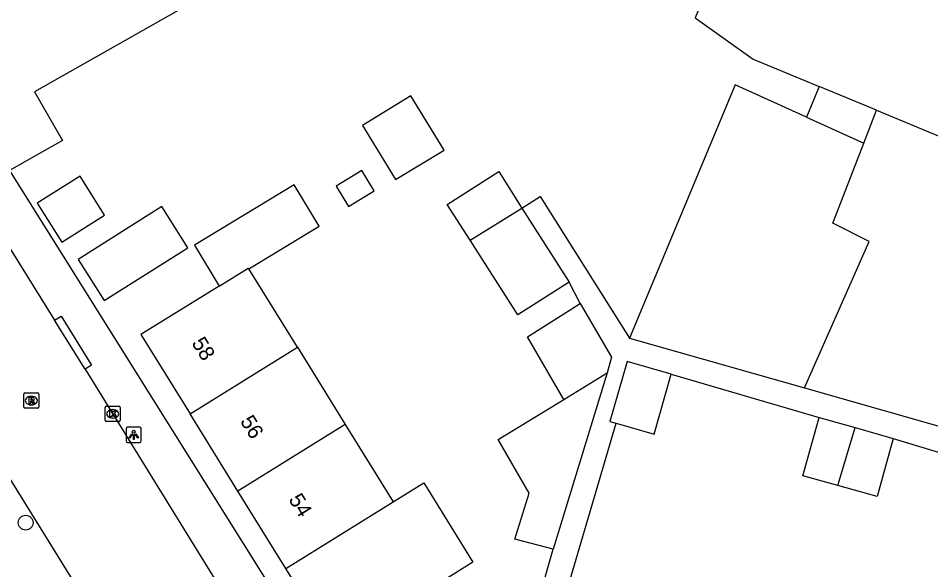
# Model space of a CAD drawing. Extents: x 160026 to 161302, y 384757 to 385701.
# Drawn here: x 160556.1 to 160616.2, y 385166.8 to 385203.2 of the extents above; entities that cross this region are included whole.
import ezdxf

# ---------------------------------------------------------------- set-up
doc = ezdxf.new("R2010")
doc.units = 0
for name, color, linetype in [('IMGEO_Boom', 7, 'Continuous'), ('IMGEO_Kolk', 7, 'Continuous'), ('IMGEO_Lichtpunt', 7, 'Continuous'), ('IMGEO_Pand', 7, 'Continuous'), ('IMGEO_Pand_nummerreeks', 7, 'Continuous'), ('IMGEO_Rijbaan_lokaal_open', 7, 'Continuous'), ('IMGEO_Rioolput', 7, 'Continuous'), ('IMGEO_Voetpad_open', 7, 'Continuous')]:
    doc.layers.add(name, color=color, linetype=linetype)

msp = doc.modelspace()

# ---------------------------------------------------------------- linework, layer by layer
at = {"layer": 'IMGEO_Boom'}
msp.add_circle((160556.558, 385169.92), 0.489, dxfattribs=at)
at = {"layer": 'IMGEO_Kolk'}
for p, q in [((160561.787, 385176.666), (160561.787, 385177.518)), ((160561.862, 385177.592), (160562.714, 385177.592)), ((160562.788, 385177.518), (160562.788, 385176.666)), ((160562.298, 385176.812), (160562.273, 385176.812)), ((160562.275, 385177.372), (160562.3, 385177.372)), ((160562.714, 385176.592), (160561.862, 385176.592))]:
    msp.add_line(p, q, dxfattribs=at)
for points in [[(160561.787, 385176.666), (160561.787, 385177.518)], [(160561.862, 385177.592), (160562.714, 385177.592)], [(160562.788, 385177.518), (160562.788, 385176.666)], [(160562.108, 385177.292), (160562.231, 385177.292), (160562.231, 385177.141), (160562.361, 385177.292), (160562.525, 385177.292), (160562.379, 385177.141), (160562.532, 385176.892), (160562.38, 385176.892), (160562.295, 385177.056), (160562.231, 385176.989), (160562.231, 385176.892), (160562.108, 385176.892), (160562.108, 385177.292)], [(160562.714, 385176.592), (160561.862, 385176.592)]]:
    msp.add_lwpolyline(points, dxfattribs=at)
for centre, start, end in [((160561.864, 385177.516), 91.55205, 178.44795), ((160561.864, 385177.516), 91.55205, 178.44795), ((160562.712, 385177.516), 1.55205, 88.44795), ((160562.712, 385177.516), 1.55205, 88.44795), ((160561.864, 385176.668), 181.55205, 268.44795), ((160561.864, 385176.668), 181.55205, 268.44795), ((160562.712, 385176.668), 271.55205, 358.44795), ((160562.712, 385176.668), 271.55205, 358.44795)]:
    msp.add_arc(centre, 0.0765, start, end, dxfattribs=at)
for centre, major_axis, ratio, start_param, end_param in [((160562.274, 385177.092), (-0.387, 0.002), 0.722429, 4.712389, 7.853982), ((160562.299, 385177.092), (-0.39, 0.002), 0.717154, 1.570796, 4.712389)]:
    msp.add_ellipse(centre, major_axis=major_axis, ratio=ratio, start_param=start_param, end_param=end_param, dxfattribs=at)
at = {"layer": 'IMGEO_Lichtpunt'}
for p, q in [((160564.08, 385176.207), (160563.272, 385176.207)), ((160564.08, 385176.207), (160563.272, 385176.207)), ((160563.178, 385176.112), (160563.178, 385175.305)), ((160563.178, 385176.112), (160563.178, 385175.305)), ((160564.174, 385175.305), (160564.174, 385176.112)), ((160564.174, 385175.305), (160564.174, 385176.112)), ((160563.272, 385175.211), (160564.08, 385175.211)), ((160563.272, 385175.211), (160564.08, 385175.211))]:
    msp.add_line(p, q, dxfattribs=at)
for points in [[(160563.552, 385175.776), (160563.591, 385175.748), (160563.403, 385175.486), (160563.365, 385175.513), (160563.552, 385175.776)], [(160563.654, 385175.728), (160563.701, 385175.728), (160563.701, 385175.406), (160563.654, 385175.406), (160563.654, 385175.728)], [(160563.764, 385175.748), (160563.802, 385175.775), (160563.989, 385175.513), (160563.95, 385175.485), (160563.764, 385175.748)]]:
    msp.add_lwpolyline(points, dxfattribs=at)
msp.add_circle((160563.677, 385175.91), 0.0994, dxfattribs=at)
for centre, start, end in [((160563.272, 385176.112), 90, 180), ((160563.272, 385176.112), 90, 180), ((160564.08, 385176.112), 0, 90), ((160564.08, 385176.112), 0, 90), ((160563.272, 385175.305), 180, 270), ((160563.272, 385175.305), 180, 270), ((160564.08, 385175.305), 270, 0), ((160564.08, 385175.305), 270, 360)]:
    msp.add_arc(centre, 0.0946, start, end, dxfattribs=at)
at = {"layer": 'IMGEO_Pand'}
for points in [[(160612.612, 385197.091), (160620.324, 385193.9), (160620.278, 385193.789), (160626.334, 385191.264), (160625.909, 385190.433), (160631.865, 385187.739), (160636.108, 385196.657), (160630.518, 385199.185), (160631.823, 385202.07), (160627.4, 385204.071), (160627.847, 385205.061), (160625.401, 385206.073), (160609.289, 385212.738), (160607.402, 385208.178), (160603.417, 385209.826), (160600.672, 385203.19), (160604.478, 385200.456), (160608.842, 385198.651)], [(160567.917, 385204.435), (160557.145, 385198.308), (160558.974, 385195.092), (160555.497, 385193.116)], [(160608.005, 385196.629), (160603.295, 385198.77), (160596.337, 385182.087)], [(160608.842, 385198.651), (160608.005, 385196.629)], [(160612.612, 385197.091), (160608.842, 385198.651)], [(160578.739, 385196.098), (160580.915, 385192.524), (160584.115, 385194.473), (160581.938, 385198.046), (160578.739, 385196.098)], [(160608.005, 385196.629), (160611.769, 385194.919)], [(160611.769, 385194.919), (160612.612, 385197.091)], [(160607.868, 385178.798), (160612.123, 385188.445), (160609.727, 385189.658), (160611.769, 385194.919)], [(160577, 385192.09), (160577.818, 385190.746), (160579.523, 385191.784), (160578.704, 385193.128), (160577, 385192.09)], [(160585.837, 385188.533), (160584.332, 385190.893), (160587.717, 385193.053), (160589.251, 385190.649)], [(160557.321, 385190.964), (160558.935, 385188.406), (160561.759, 385190.188), (160560.144, 385192.746), (160557.321, 385190.964)], [(160571.25, 385186.653), (160575.887, 385189.455), (160574.241, 385192.178), (160567.672, 385188.208), (160569.304, 385185.507)], [(160560.009, 385187.263), (160561.72, 385184.552), (160567.244, 385188.038), (160565.534, 385190.749), (160560.009, 385187.263)], [(160585.837, 385188.533), (160589.251, 385190.649)], [(160589.251, 385190.649), (160592.366, 385185.766)], [(160592.366, 385185.766), (160588.981, 385183.606), (160585.837, 385188.533)], [(160569.304, 385185.507), (160571.223, 385186.696), (160571.25, 385186.653)], [(160574.457, 385181.479), (160571.25, 385186.653)], [(160569.304, 385185.507), (160564.152, 385182.313), (160567.386, 385177.096)], [(160592.006, 385178.049), (160589.615, 385182.176), (160593.093, 385184.361)], [(160593.093, 385184.361), (160595.142, 385180.822), (160594.869, 385179.802)], [(160596.337, 385182.087), (160607.868, 385178.798)], [(160567.386, 385177.096), (160574.457, 385181.479)], [(160574.457, 385181.479), (160577.614, 385176.386)], [(160599.089, 385179.717), (160596.185, 385180.55), (160595.051, 385176.594), (160595.457, 385176.477)], [(160594.869, 385179.802), (160591.296, 385168.177)], [(160592.006, 385178.049), (160594.869, 385179.802)], [(160595.457, 385176.477), (160597.955, 385175.761), (160599.089, 385179.717)], [(160591.296, 385168.177), (160588.776, 385168.832), (160589.731, 385171.869), (160587.682, 385175.401), (160592.006, 385178.049)], [(160570.542, 385172.003), (160567.386, 385177.096)], [(160610.069, 385172.375), (160607.764, 385173.02), (160608.834, 385176.845)], [(160608.834, 385176.845), (160611.192, 385176.185)], [(160577.614, 385176.386), (160570.542, 385172.003)], [(160577.614, 385176.386), (160580.77, 385171.293)], [(160610.069, 385172.375), (160611.192, 385176.185)], [(160611.192, 385176.185), (160613.717, 385175.479)], [(160613.717, 385175.479), (160612.647, 385171.654), (160610.069, 385172.375)], [(160573.699, 385166.91), (160570.542, 385172.003)], [(160580.77, 385171.293), (160582.781, 385172.542), (160586.018, 385167.32), (160584.006, 385166.073), (160576.935, 385161.69), (160573.699, 385166.91)], [(160573.699, 385166.91), (160580.77, 385171.293)]]:
    msp.add_lwpolyline(points, dxfattribs=at)
at = {"layer": 'IMGEO_Rijbaan_lokaal_open'}
for points in [[(160546.221, 385202.922), (160558.464, 385183.258)], [(160567.75, 385153.09), (160555.13, 385173.447), (160539.295, 385198.882)], [(160560.472, 385180.032), (160558.464, 385183.258)], [(160560.472, 385180.032), (160574.351, 385157.547)]]:
    msp.add_lwpolyline(points, dxfattribs=at)
at = {"layer": 'IMGEO_Rioolput'}
for p, q in [((160556.428, 385177.541), (160556.428, 385178.393)), ((160556.503, 385178.467), (160557.355, 385178.467)), ((160556.916, 385178.247), (160556.941, 385178.247)), ((160557.429, 385178.393), (160557.429, 385177.541)), ((160557.355, 385177.467), (160556.503, 385177.467)), ((160556.939, 385177.687), (160556.914, 385177.687))]:
    msp.add_line(p, q, dxfattribs=at)
for points in [[(160556.428, 385177.541), (160556.428, 385178.393)], [(160556.503, 385178.467), (160557.355, 385178.467)], [(160557.017, 385178.165), (160556.765, 385178.167), (160556.765, 385177.767)], [(160556.943, 385178.086), (160556.889, 385178.086), (160556.889, 385178.005)], [(160556.889, 385178.005), (160556.941, 385178.005)], [(160557.429, 385178.393), (160557.429, 385177.541)], [(160557.355, 385177.467), (160556.503, 385177.467)], [(160556.765, 385177.767), (160556.889, 385177.767), (160556.889, 385177.929), (160556.9, 385177.929)], [(160556.947, 385177.9), (160557.018, 385177.767), (160557.158, 385177.767), (160557.093, 385177.893)]]:
    msp.add_lwpolyline(points, dxfattribs=at)
for centre, radius, start, end in [((160556.505, 385178.391), 0.0765, 91.55205, 178.44795), ((160556.505, 385178.391), 0.0765, 91.55205, 178.44795), ((160556.925, 385178.194), 0.19, 274.7715, 282.96867), ((160556.949, 385177.99), 0.0964, 77.00612, 93.18647), ((160556.963, 385178.047), 0.0378, 276.66336, 79.67722), ((160557.016, 385178.055), 0.109, 350.36119, 89.41601), ((160557.014, 385178.055), 0.112, 277.58423, 350.98172), ((160557.353, 385178.391), 0.0765, 1.55205, 88.44795), ((160557.353, 385178.391), 0.0765, 1.55205, 88.44795), ((160556.505, 385177.543), 0.0765, 181.55205, 268.44795), ((160556.505, 385177.543), 0.0765, 181.55205, 268.44795), ((160556.899, 385177.876), 0.0533, 26.02933, 88.69889), ((160556.998, 385177.84), 0.108, 29.51342, 73.79051), ((160557.353, 385177.543), 0.0765, 271.55205, 358.44795), ((160557.353, 385177.543), 0.0765, 271.55205, 358.44795)]:
    msp.add_arc(centre, radius, start, end, dxfattribs=at)
for centre, major_axis, ratio, start_param, end_param in [((160556.915, 385177.967), (-0.387, 0.002), 0.722429, 4.712389, 7.853982), ((160556.94, 385177.967), (-0.39, 0.002), 0.717154, 1.570796, 4.712389)]:
    msp.add_ellipse(centre, major_axis=major_axis, ratio=ratio, start_param=start_param, end_param=end_param, dxfattribs=at)
at = {"layer": 'IMGEO_Voetpad_open'}
for points in [[(160555.497, 385193.116), (160575.663, 385160.902), (160577.402, 385158.124), (160577.686, 385157.91), (160581.743, 385156.768)], [(160589.251, 385190.649), (160590.448, 385191.412), (160596.337, 385182.087)], [(160593.093, 385184.361), (160592.366, 385185.766)], [(160558.464, 385183.258), (160558.888, 385183.522), (160560.896, 385180.296), (160560.472, 385180.032)], [(160599.089, 385179.717), (160608.834, 385176.845)], [(160607.868, 385178.798), (160628.508, 385172.911)], [(160591.938, 385164.527), (160595.457, 385176.477)], [(160613.717, 385175.479), (160620.382, 385173.445)], [(160587.422, 385155.096), (160588.952, 385159.942), (160591.296, 385168.177)]]:
    msp.add_lwpolyline(points, dxfattribs=at)

# ---------------------------------------------------------------- texts
at = {"layer": 'IMGEO_Pand_nummerreeks'}
for s, rotation, p in [('58', 301.79322, (160567.458, 385181.763)), ('56', 301.79237, (160570.653, 385176.609)), ('54', 301.79237, (160573.848, 385171.453))]:
    msp.add_text(s, height=1, rotation=rotation, dxfattribs=at).set_placement(p)

doc.saveas('drawing.dxf')
